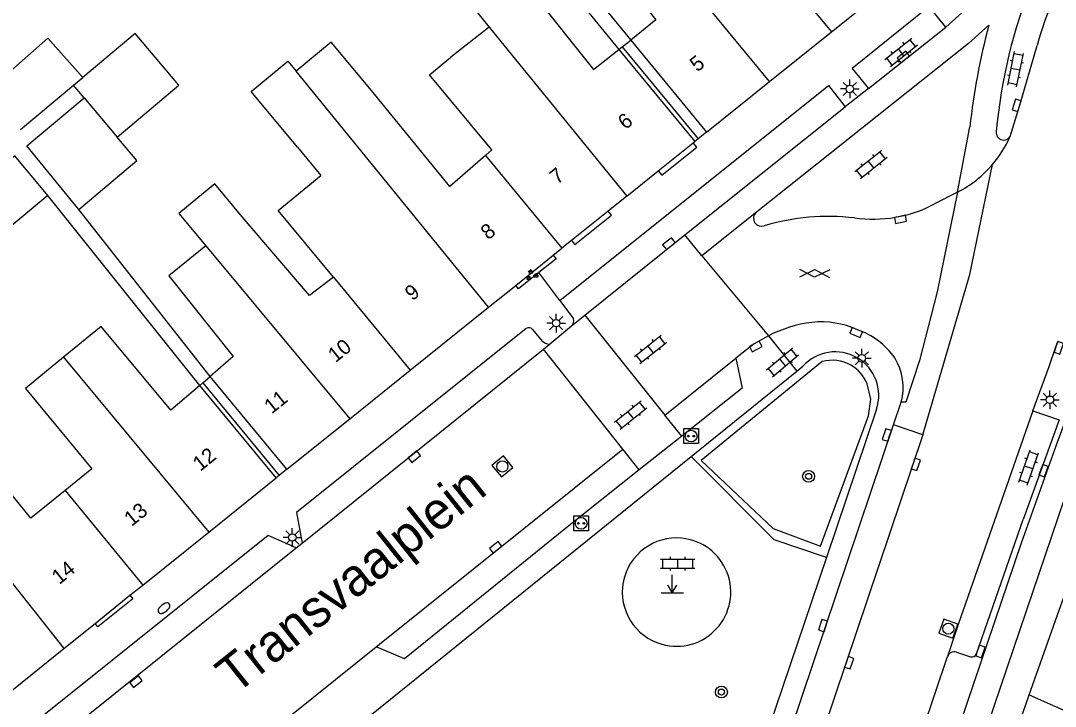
# Model space of a CAD drawing. Extents: x 132994 to 136000, y 393499 to 395512.
# Drawn here: x 133963.5 to 134032.8, y 395377 to 395422.9 of the extents above; entities that cross this region are included whole.
import ezdxf

# ---------------------------------------------------------------- set-up
doc = ezdxf.new("R2010")
doc.units = 0
for name, color, linetype in [('gg-afsc-erfafscheiding', 7, 'Continuous'), ('gg-anno-huisnummerreeks BGT', 7, 'Continuous'), ('gg-anno-openbare ruimte label', 7, 'Continuous'), ('gg-bbg-gedigitaliseerde bebouwing', 7, 'Continuous'), ('gg-bbg-gedigitaliseerde bebouwing onder overbouw', 7, 'Continuous'), ('gg-bbg-gedigitaliseerde bijgebouw', 7, 'Continuous'), ('gg-bbg-gedigitaliseerde overbouw', 7, 'Continuous'), ('gg-bbg-hoofdgebouw', 7, 'Continuous'), ('gg-bbg-luifel en loopbrug', 7, 'Continuous'), ('gg-bbg-pand overbouw', 7, 'Continuous'), ('gg-bbg-tussenscheiding', 7, 'Continuous'), ('gg-bbg-tussenscheiding niveau 01', 7, 'Continuous'), ('gg-knt-verharding', 7, 'Continuous'), ('gg-knt-verharding nz', 7, 'Continuous'), ('gt-afsc-boombescherming', 7, 'Continuous'), ('gt-grn-weggrens', 7, 'Continuous'), ('gt-symb-boom', 7, 'Continuous'), ('gt-symb-brandkraan', 7, 'Continuous'), ('gt-symb-gesloten verharding', 7, 'Continuous'), ('gt-symb-groenvak', 7, 'Continuous'), ('gt-symb-klinker verharding', 7, 'Continuous'), ('gt-symb-kolk', 7, 'Continuous'), ('gt-symb-laadpunt elektrisch vervoer', 7, 'Continuous'), ('gt-symb-lichtmast', 7, 'Continuous'), ('gt-symb-markant object', 7, 'Continuous'), ('gt-symb-rioolschacht', 7, 'Continuous')]:
    doc.layers.add(name, color=color, linetype=linetype)

# ---------------------------------------------------------------- blocks, each defined once
blk = doc.blocks.new('gt0-KL1')
at = {"layer": 'gt-symb-klinker verharding'}
for p, q in [((-1.15, 0.3), (1.15, 0.3)), ((-1, -0.3), (-1, 0.3)), ((-0.5, 0.3), (-0.5, 0.45)), ((0, -0.3), (0, 0.3)), ((0.5, 0.3), (0.5, 0.45)), ((1, -0.3), (1, 0.3)), ((-1.15, -0.3), (1.15, -0.3)), ((-0.5, -0.45), (-0.5, -0.3)), ((0.5, -0.45), (0.5, -0.3))]:
    blk.add_line(p, q, dxfattribs=at)
blk = doc.blocks.new('gt0-KOLK')
at = {"layer": 'gt-symb-kolk'}
blk.add_lwpolyline([(0, 0), (0.375, 0), (0.375, 0.4), (-0.375, 0.4), (-0.375, 0), (0, 0)], dxfattribs=at)
blk = doc.blocks.new('gt0-LMAST')
at = {"layer": 'gt-symb-lichtmast'}
for p, q in [((-0.182, 0.173), (-0.447, 0.438)), ((-0.005, 0.246), (-0.005, 0.621)), ((0.172, 0.173), (0.437, 0.438)), ((-0.255, -0.004), (-0.63, -0.004)), ((-0.182, -0.181), (-0.447, -0.446)), ((-0.005, -0.254), (-0.005, -0.629)), ((0.437, -0.446), (0.172, -0.181)), ((0.245, -0.004), (0.62, -0.004))]:
    blk.add_line(p, q, dxfattribs=at)
blk.add_circle((-0.005, -0.004), 0.25, dxfattribs=at)
blk = doc.blocks.new('gt0-GESVH1')
at = {"layer": 'gt-symb-gesloten verharding'}
for p, q in [((-0.992, -0.261), (0.008, 0.239)), ((0.008, -0.261), (-0.992, 0.239)), ((0.008, 0.239), (1.008, -0.261)), ((1.008, 0.239), (0.008, -0.261))]:
    blk.add_line(p, q, dxfattribs=at)
blk = doc.blocks.new('gt0-BOOM')
at = {"layer": 'gt-symb-boom'}
for radius in [0.4, 0.2]:
    blk.add_circle((0, 0), radius, dxfattribs=at)
blk = doc.blocks.new('gt0-LEV')
at = {"layer": 'gt-symb-laadpunt elektrisch vervoer'}
blk.add_lwpolyline([(-0.486, 0.501), (0.486, 0.501), (0.486, -0.499), (-0.486, -0.499)], close=True, dxfattribs=at)
for centre, radius in [((0, 0), 0.393), ((-0.186, 0), 0.0566), ((0.186, 0), 0.0566)]:
    blk.add_circle(centre, radius, dxfattribs=at)
blk = doc.blocks.new('gt0-RS')
at = {"layer": 'gt-symb-rioolschacht'}
blk.add_lwpolyline([(-0.5, -0.5), (0.5, -0.5), (0.5, 0.5), (-0.5, 0.5)], close=True, dxfattribs=at)
blk.add_circle((0, 0), 0.375, dxfattribs=at)
blk = doc.blocks.new('gt0-MARKOB')
at = {"layer": 'gt-symb-markant object'}
for p, q in [((0, 0), (0, 1.2)), ((-0.75, 0), (0.75, 0)), ((0, 0), (-0.3, 0.52)), ((0, 0), (0.3, 0.52))]:
    blk.add_line(p, q, dxfattribs=at)
blk = doc.blocks.new('gt0-GRVAK')
at = {"layer": 'gt-symb-groenvak'}
for p, q in [((-0.11, 0.189), (-0.228, 0.24)), ((-0.182, 0.153), (0.088, 0.153)), ((-0.091, 0.211), (-0.156, 0.322)), ((-0.047, 0.214), (-0.047, 0.393)), ((-0.004, 0.211), (0.061, 0.322)), ((0.015, 0.189), (0.133, 0.24)), ((0.262, -0.052), (0.197, 0.059)), ((0.305, -0.049), (0.305, 0.13)), ((0.349, -0.052), (0.414, 0.059)), ((-0.245, -0.228), (-0.363, -0.177)), ((-0.318, -0.264), (-0.047, -0.264)), ((-0.226, -0.206), (-0.291, -0.095)), ((-0.183, -0.203), (-0.183, -0.024)), ((-0.139, -0.206), (-0.074, -0.095)), ((-0.12, -0.228), (-0.002, -0.177)), ((0.243, -0.074), (0.125, -0.023)), ((0.17, -0.11), (0.441, -0.11)), ((0.368, -0.074), (0.486, -0.023))]:
    blk.add_line(p, q, dxfattribs=at)
blk = doc.blocks.new('gt0-BR')
at = {"layer": 'gt-symb-brandkraan'}
for centre, radius, start, end in [((-0.244, 0), 0.206, 107.56694, 252.43307), ((0.599, -2.664), 3, 106.89205, 107.56694), ((0, -0.691), 0.938, 73.10799, 106.89205), ((-0.599, -2.664), 3, 72.43309, 73.10799), ((0.244, 0), 0.206, 287.56695, 72.43309), ((0.599, 2.664), 3, 252.43307, 253.10797), ((0, 0.691), 0.938, 253.10797, 286.89206), ((-0.599, 2.664), 3, 286.89206, 287.56695)]:
    blk.add_arc(centre, radius, start, end, dxfattribs=at)

msp = doc.modelspace()

# ---------------------------------------------------------------- linework, layer by layer
at = {"layer": 'gg-afsc-erfafscheiding'}
for p, q in [((133975.483, 395398.494), (133965.296, 395411.236)), ((133976.182, 395399.096), (133967.37, 395410.294))]:
    msp.add_line(p, q, dxfattribs=at)
for points in [[(133996.871, 395442.382), (133991.257, 395437.661), (134004.369, 395421.652)], [(133986.072, 395433.33), (133990.482, 395437.038), (134003.578, 395421.024)]]:
    msp.add_lwpolyline(points, dxfattribs=at)
at = {"layer": 'gg-bbg-gedigitaliseerde bebouwing'}
for p, q in [((133992.662, 395425.25), (133994.877, 395422.523)), ((133994.877, 395422.523), (133992.301, 395420.498)), ((133982.026, 395414.466), (133983.594, 395412.575)), ((133995.055, 395414.283), (133994.624, 395413.908))]:
    msp.add_line(p, q, dxfattribs=at)
for points in [[(134002.691, 395428.869), (134001.893, 395428.212), (134006.054, 395422.994), (134004.369, 395421.652)], [(133996.974, 395424.171), (133997.786, 395424.809), (134001.872, 395419.667), (134003.578, 395421.024)], [(133986.985, 395418.273), (133984.297, 395421.515), (133981.935, 395419.556)], [(133995.055, 395414.283), (133990.87, 395419.306), (133992.301, 395420.498)], [(133982.026, 395414.466), (133978.928, 395418.202), (133981.381, 395420.236), (133981.935, 395419.556)], [(133994.624, 395413.908), (133992.231, 395411.827), (133986.985, 395418.273)], [(133978.326, 395409.807), (133976.489, 395412.013), (133974.085, 395410.011), (133975.89, 395407.843)], [(133984.437, 395405.75), (133980.745, 395410.223), (133983.594, 395412.575)], [(133984.437, 395405.75), (133982.839, 395404.515), (133978.326, 395409.807)], [(133975.89, 395407.843), (133973.417, 395405.849), (133977.73, 395400.431), (133976.182, 395399.096)], [(133975.483, 395398.494), (133973.549, 395396.827), (133968.884, 395402.445), (133966.355, 395400.376)], [(133966.355, 395400.376), (133963.8, 395398.286), (133968.238, 395392.894), (133966.458, 395391.453)], [(133966.458, 395391.453), (133964.157, 395389.591), (133959.441, 395395.385), (133956.62, 395393.103)]]:
    msp.add_lwpolyline(points, dxfattribs=at)
at = {"layer": 'gg-bbg-gedigitaliseerde bebouwing onder overbouw'}
for p, q in [((134003.578, 395421.024), (134008.665, 395414.847)), ((134004.369, 395421.652), (134009.452, 395415.48)), ((133981.321, 395392.873), (133976.182, 395399.096)), ((133980.603, 395392.295), (133975.483, 395398.494))]:
    msp.add_line(p, q, dxfattribs=at)
at = {"layer": 'gg-bbg-gedigitaliseerde bijgebouw'}
for p, q in [((133967.023, 395418.617), (133967.635, 395419.127)), ((133963.469, 395415.657), (133967.023, 395418.617))]:
    msp.add_line(p, q, dxfattribs=at)
for points in [[(133961.252, 395418.211), (133965.301, 395421.778), (133967.635, 395419.127)], [(133965.296, 395411.236), (133963.091, 395413.882), (133958.389, 395409.965)], [(133965.296, 395411.236), (133960.59, 395407.315), (133960.237, 395407.74)]]:
    msp.add_lwpolyline(points, dxfattribs=at)
at = {"layer": 'gg-bbg-gedigitaliseerde overbouw'}
for p, q in [((134003.578, 395421.024), (134003.8, 395421.201)), ((134003.8, 395421.201), (134004.369, 395421.652)), ((133975.679, 395398.663), (133976.182, 395399.096)), ((133975.483, 395398.494), (133975.679, 395398.663))]:
    msp.add_line(p, q, dxfattribs=at)
at = {"layer": 'gg-bbg-hoofdgebouw'}
for p, q in [((134017.811, 395422.198), (134022.313, 395425.815)), ((134013.673, 395418.872), (134017.811, 395422.198)), ((134009.452, 395415.48), (134013.673, 395418.872)), ((134008.552, 395414.756), (134008.665, 395414.847)), ((134006.213, 395412.877), (134008.552, 395414.756)), ((134004.097, 395411.176), (134006.213, 395412.877)), ((134004.097, 395411.176), (134002.862, 395410.183)), ((134002.862, 395410.183), (134000.406, 395408.211)), ((134000.406, 395408.211), (133999.751, 395407.684)), ((133996.662, 395405.201), (133999.174, 395407.221)), ((133999.174, 395407.221), (133999.751, 395407.684)), ((133994.836, 395403.734), (133996.662, 395405.201)), ((133989.585, 395399.514), (133994.836, 395403.734)), ((133985.535, 395396.259), (133989.585, 395399.514)), ((133981.321, 395392.873), (133985.535, 395396.259)), ((133976.084, 395388.664), (133980.603, 395392.295)), ((133971.658, 395385.107), (133976.084, 395388.664)), ((133970.801, 395384.418), (133971.658, 395385.107)), ((133968.462, 395382.539), (133970.801, 395384.418)), ((133966.374, 395380.861), (133968.462, 395382.539)), ((133961.56, 395376.992), (133966.374, 395380.861))]:
    msp.add_line(p, q, dxfattribs=at)
at = {"layer": 'gg-bbg-luifel en loopbrug'}
for q in [(133967.023, 395418.617), (133969.943, 395415.144)]:
    msp.add_line((133967.727, 395417.78), q, dxfattribs=at)
for points in [[(133969.943, 395415.144), (133974.076, 395418.619), (133971.157, 395422.092), (133967.635, 395419.127)], [(133967.37, 395410.294), (133963.881, 395414.546), (133967.727, 395417.78)], [(133967.37, 395410.294), (133971.267, 395413.57), (133969.943, 395415.144)]]:
    msp.add_lwpolyline(points, dxfattribs=at)
at = {"layer": 'gg-bbg-pand overbouw'}
for p, q in [((134009.452, 395415.48), (134008.886, 395415.025)), ((134008.886, 395415.025), (134008.665, 395414.847)), ((133981.321, 395392.873), (133980.804, 395392.457)), ((133980.804, 395392.457), (133980.603, 395392.295))]:
    msp.add_line(p, q, dxfattribs=at)
at = {"layer": 'gg-bbg-tussenscheiding'}
for p, q in [((134013.673, 395418.872), (134003.086, 395431.732)), ((134012.715, 395428.373), (134017.811, 395422.198)), ((133994.877, 395422.523), (134004.097, 395411.176)), ((133994.836, 395403.734), (133981.935, 395419.556)), ((133994.624, 395413.908), (133999.751, 395407.684)), ((133975.89, 395407.843), (133985.535, 395396.259)), ((133984.437, 395405.75), (133989.585, 395399.514)), ((133966.355, 395400.376), (133976.084, 395388.664)), ((133966.458, 395391.453), (133971.658, 395385.107)), ((133960.268, 395388.565), (133966.374, 395380.861))]:
    msp.add_line(p, q, dxfattribs=at)
at = {"layer": 'gg-bbg-tussenscheiding niveau 01'}
for p, q in [((134003.8, 395421.201), (134008.886, 395415.025)), ((133975.679, 395398.663), (133980.804, 395392.457))]:
    msp.add_line(p, q, dxfattribs=at)
at = {"layer": 'gg-knt-verharding'}
for p, q in [((134020.295, 395418.407), (134025.491, 395422.52)), ((134020.295, 395418.407), (134018.739, 395417.171)), ((134007.986, 395408.583), (134018.739, 395417.171)), ((134026.261, 395411.443), (134027.095, 395415.828)), ((134026.261, 395411.443), (134024.734, 395410.659)), ((134012.794, 395410.11), (134009.12, 395407.188)), ((134009.12, 395407.188), (134007.986, 395408.583)), ((134009.12, 395407.188), (134013.589, 395401.821)), ((133999.609, 395404.194), (133998.206, 395406.054)), ((133999.609, 395404.194), (134000.534, 395402.967)), ((134001.289, 395403.201), (134006.661, 395396.5)), ((133998.909, 395401.241), (134000.401, 395402.479)), ((134003.828, 395394.226), (133998.529, 395400.925)), ((134015.5, 395399.454), (134015.899, 395399.776)), ((134031.318, 395396.791), (134032.415, 395399.758)), ((134008.42, 395393.737), (134015.5, 395399.454)), ((134020.836, 395396.89), (134017.482, 395386.958)), ((134021.977, 395395.844), (134022.494, 395397.378)), ((134007.788, 395395.095), (134006.661, 395396.5)), ((134000, 395330.624), (134021.977, 395395.844)), ((134023.952, 395395.178), (134000, 395324.205)), ((134007.788, 395395.095), (134004.934, 395392.828)), ((134004.934, 395392.828), (134003.828, 395394.226)), ((133982.94, 395373.161), (134008.42, 395393.737)), ((134004.934, 395392.828), (134000, 395388.909)), ((134027.538, 395380.487), (134030.666, 395389.502)), ((133981.935, 395387.596), (133982.334, 395387.916)), ((134017.482, 395386.958), (134009.841, 395364.325)), ((133979.893, 395375.019), (133987.312, 395380.972)), ((134021.548, 395368.371), (134025.594, 395380.306)), ((134026.206, 395380.614), (134027.142, 395380.301)), ((134030.442, 395375.937), (134031.079, 395377.753)), ((134031.079, 395377.753), (134049.087, 395369.643))]:
    msp.add_line(p, q, dxfattribs=at)
for points in [[(134030.794, 395427.84), (134029.492, 395426.305), (134028.085, 395424.865), (134025.491, 395422.52)], [(134025.491, 395422.52), (134024.366, 395423.889), (134019.198, 395419.747), (134020.295, 395418.407)], [(134028.363, 395422.643), (134027.012, 395421.413), (134012.794, 395410.11)], [(134029.785, 395415.175), (134030.424, 395417.21), (134031.613, 395421.276)], [(133999.609, 395404.194), (134017.627, 395418.608), (134018.739, 395417.171)], [(134006.213, 395412.877), (134006.445, 395412.589), (134008.79, 395414.46), (134008.552, 395414.756)], [(134000.406, 395408.211), (134000.625, 395407.938), (134003.08, 395409.911), (134002.862, 395410.183)], [(134031.079, 395377.753), (134033.07, 395383.427), (134042.42, 395409.233)], [(133999.174, 395407.221), (133999.362, 395406.987), (133998.206, 395406.054)], [(133998.206, 395406.054), (133996.854, 395404.962), (133996.662, 395405.201)], [(133997.35, 395402.301), (133981.965, 395389.978), (133982.334, 395387.916)], [(133997.777, 395402.247), (133998.422, 395401.47), (133998.651, 395401.322), (133998.909, 395401.241)], [(134013.589, 395401.821), (134012.646, 395401.283), (134011.42, 395400.319)], [(134032.415, 395399.758), (134032.865, 395401.078), (134033, 395401.434)], [(134011.42, 395400.319), (134011.826, 395398.302), (134007.788, 395395.095)], [(134021.432, 395361.027), (134030.546, 395387.949), (134032.911, 395394.518), (134035.204, 395400.707)], [(134031.318, 395396.791), (134026.32, 395382.461), (134025.594, 395380.306)], [(134031.318, 395396.791), (134033.07, 395396.176), (134030.666, 395389.502)], [(134034.519, 395393.833), (134033.426, 395390.87), (134025.726, 395368.214), (134023.145, 395360.469)], [(133981.935, 395387.596), (133980.062, 395388.435), (133964.463, 395375.932), (133964.945, 395373.958)], [(134000, 395388.909), (133989.205, 395380.154), (133987.312, 395380.972)], [(133970.801, 395384.418), (133970.988, 395384.184), (133968.65, 395382.305), (133968.462, 395382.539)]]:
    msp.add_lwpolyline(points, dxfattribs=at)
for centre, radius, start, end in [((134049.222, 395416.805), 18.167, 143.57271, 165.75365), ((134063.922, 395412.391), 35.193, 157.91459, 174.91833), ((134073.387, 395410.74), 46.57, 165.19191, 173.72821), ((134029.354, 395415.444), 0.491, 172.49923, 258.53634), ((134022.779, 395418.255), 7.653, 319.76228, 336.27117), ((134029.383, 395415.412), 0.467, 254.19753, 329.47996), ((134022.79, 395418.253), 7.643, 297.00683, 319.71819), ((134020.575, 395418.607), 8.97, 262.17223, 297.62498), ((134013.148, 395409.686), 0.552, 129.90768, 211.81802), ((134013.136, 395409.733), 0.569, 216.45847, 288.30078), ((134017.597, 395394.982), 14.843, 83.20693, 106.7694), ((133997.536, 395402.056), 0.307, 38.36379, 127.22106), ((134000.069, 395402.831), 0.484, 313.2443, 16.26534), ((134017.612, 395393.932), 8.855, 97.17924, 117.01793), ((134017.123, 395396.854), 5.897, 65.6289, 96.01334), ((134017.879, 395397.385), 5.122, 35.1475, 70.88668), ((134018.07, 395397.823), 2.92, 341.35468, 138.02715), ((134018.795, 395398.353), 3.825, 345.239, 31.20026), ((134007.432, 395384.634), 3.631, 84.3637, 254.38629), ((134007.439, 395384.633), 3.632, 254.27612, 84.47387), ((134026.069, 395380.125), 0.508, 74.3275, 159.1018), ((134027.233, 395380.621), 0.333, 254.09874, 336.21986)]:
    msp.add_arc(centre, radius, start, end, dxfattribs=at)
at = {"layer": 'gg-knt-verharding nz'}
for p, q in [((134001.289, 395403.201), (134007.986, 395408.583)), ((134000.401, 395402.479), (134001.289, 395403.201)), ((133982.334, 395387.916), (133998.529, 395400.925)), ((133998.529, 395400.925), (133998.909, 395401.241)), ((134006.661, 395396.5), (134011.42, 395400.319)), ((133987.312, 395380.972), (134003.828, 395394.226)), ((133964.945, 395373.958), (133981.935, 395387.596))]:
    msp.add_line(p, q, dxfattribs=at)
for points in [[(134023.952, 395395.178), (134027.084, 395405.931), (134028.621, 395413.311)], [(134026.261, 395411.443), (134024.907, 395404.774), (134023.725, 395400.164), (134022.793, 395397.367), (134022.494, 395397.378)]]:
    msp.add_lwpolyline(points, dxfattribs=at)
at = {"layer": 'gt-afsc-boombescherming'}
for points in [[(134017.19, 395400.085), (134009.076, 395393.458), (134013.919, 395388.89), (134017.095, 395387.713), (134020.296, 395396.45), (134020.459, 395397.562), (134020.212, 395398.599)], [(134017.482, 395386.958), (134013.986, 395388.144), (134008.42, 395393.737)]]:
    msp.add_lwpolyline(points, dxfattribs=at)
for centre, radius, start, end in [((134017.872, 395397.654), 2.525, 60.34076, 105.66491), ((134017.874, 395397.658), 2.52, 21.92913, 60.34522)]:
    msp.add_arc(centre, radius, start, end, dxfattribs=at)
at = {"layer": 'gt-grn-weggrens'}
for p, q in [((134013.589, 395401.821), (134015.5, 395399.454)), ((134023.952, 395395.178), (134021.977, 395395.844))]:
    msp.add_line(p, q, dxfattribs=at)

# ---------------------------------------------------------------- block references
at = {"layer": 'gt-symb-boom'}
for p in [(134016.287, 395392.397), (134010.44, 395377.935)]:
    msp.add_blockref('gt0-BOOM', p, dxfattribs=at)
at = {"layer": 'gt-symb-brandkraan', "rotation": 38.74927691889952}
msp.add_blockref('gt0-BR', (133973.087, 395383.557), dxfattribs=at)
at = {"layer": 'gt-symb-gesloten verharding', "rotation": -1.1457628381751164}
msp.add_blockref('gt0-GESVH1', (134016.689, 395406.016), dxfattribs=at)
at = {"layer": 'gt-symb-groenvak'}
msp.add_blockref('gt0-GRVAK', (133997.719, 395405.884), dxfattribs=at)
at = {"layer": 'gt-symb-klinker verharding'}
for p, rotation in [((134022.489, 395420.833), 38.70457057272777), ((134030.158, 395419.691), 78.34159837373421), ((134020.471, 395413.306), 38.462947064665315), ((134005.693, 395400.915), 38.749276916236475), ((134014.546, 395400.04), 40.17242341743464), ((134004.358, 395396.513), 38.749276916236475), ((134031.039, 395392.988), 70.78568813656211)]:
    msp.add_blockref('gt0-KL1', p, dxfattribs=dict(at, rotation=rotation))
msp.add_blockref('gt0-KL1', (134007.52, 395386.544), dxfattribs=at)
at = {"layer": 'gt-symb-kolk'}
for p, rotation in [((134022.758, 395420.36), 38.46294706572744), ((134030.424, 395417.21), 73.01526746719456), ((134022.407, 395409.826), -168.2293739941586), ((134007.046, 395407.833), 38.82982490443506), ((134019.556, 395402.225), 157.04963699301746), ((134012.646, 395401.283), -151.43528180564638), ((134032.865, 395401.078), -108.85856035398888), ((134021.718, 395395.105), 71.51067367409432), ((133989.737, 395393.863), -141.2954294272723), ((134023.293, 395393.265), -109.03307980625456), ((134031.848, 395392.845), -110.12016579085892), ((133995.432, 395387.486), 38.30199382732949), ((134017.44, 395382.321), 71.27513193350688), ((134027.615, 395380.722), -108.96025108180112), ((134018.818, 395379.964), -108.59797778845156), ((133971.082, 395378.791), -142.1903478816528)]:
    msp.add_blockref('gt0-KOLK', p, dxfattribs=dict(at, rotation=rotation))
at = {"layer": 'gt-symb-laadpunt elektrisch vervoer'}
for p in [(134008.414, 395395.094), (134001.042, 395389.243)]:
    msp.add_blockref('gt0-LEV', p, dxfattribs=at)
at = {"layer": 'gt-symb-lichtmast'}
for p in [(134019.051, 395418.375), (133999.372, 395402.674), (134019.854, 395400.315), (134032.465, 395397.536), (133981.69, 395388.303)]:
    msp.add_blockref('gt0-LMAST', p, dxfattribs=at)
at = {"layer": 'gt-symb-markant object'}
msp.add_blockref('gt0-MARKOB', (134007.147, 395384.585), dxfattribs=at)
at = {"layer": 'gt-symb-rioolschacht'}
for p, rotation in [((133995.764, 395393.061), -140.15042857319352), ((134025.652, 395382.18), -109.08724450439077)]:
    msp.add_blockref('gt0-RS', p, dxfattribs=dict(at, rotation=rotation))

# ---------------------------------------------------------------- texts
at = {"layer": 'gg-anno-huisnummerreeks BGT'}
for s, rotation, p in [('5', 38.8, (134008.83, 395419.47)), ('6', 38.8, (134004.013, 395415.599)), ('7', 38.7, (133999.442, 395411.926)), ('8', 38.8, (133994.816, 395408.207)), ('9', 38.8, (133989.732, 395404.123)), ('10', 38.8, (133984.577, 395399.979)), ('11', 38.7, (133980.299, 395396.542)), ('12', 38.7, (133975.515, 395392.697)), ('13', 38.8, (133970.917, 395389.001)), ('14', 38.7, (133966.062, 395385.101))]:
    msp.add_text(s, height=1, rotation=rotation, dxfattribs=at).set_placement(p)
at = {"layer": 'gg-anno-openbare ruimte label'}
msp.add_text('Transvaalplein', height=2.5, rotation=38.6, dxfattribs=at).set_placement((133977.873, 395377.721))

doc.saveas('drawing.dxf')
